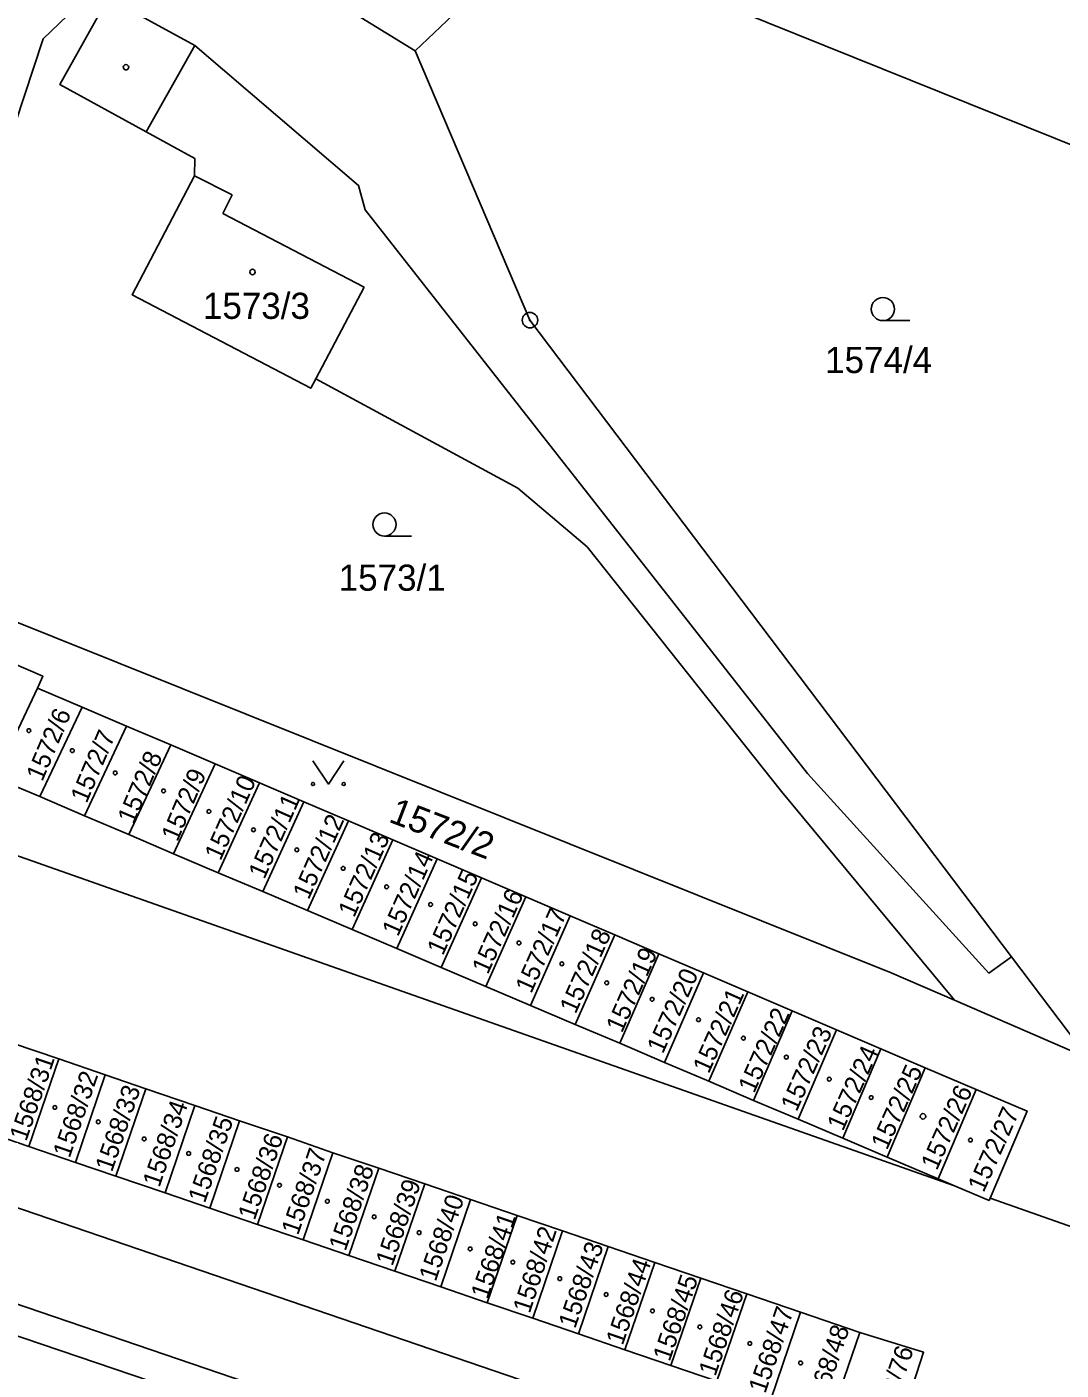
# Model space of a CAD drawing. Extents: x -644096 to -634268, y -1141430 to -1133463.
# Drawn here: x -638677.1 to -638609.9, y -1138314.6 to -1138227.3 of the extents above; entities that cross this region are included whole.
import ezdxf

# ---------------------------------------------------------------- set-up
doc = ezdxf.new("R2010")
doc.units = 0
for name, color, linetype in [('_CIVIL_CONSTRUCTION', 7, 'Continuous'), ('M_Svah_Nasyp', 7, 'Continuous'), ('M_Svah_Zarez', 7, 'Continuous'), ('spodek_zarez', 7, 'Continuous'), ('svrsek_osa_sjezdy', 7, 'Continuous'), ('svrsek_osa_terminal_VRT', 7, 'Continuous'), ('svrsek_osa_VRT', 7, 'Continuous'), ('terminal_VRT', 7, 'Continuous')]:
    doc.layers.add(name, color=color, linetype=linetype)

msp = doc.modelspace()

# ---------------------------------------------------------------- linework, layer by layer
at = {"layer": '_CIVIL_CONSTRUCTION'}
for radius in [0.5, 0.0303]:
    msp.add_circle((-638644.45, -1138246.34), radius, dxfattribs=at)
at = {"layer": 'M_Svah_Nasyp'}
for p, q in [((-638669.38, -1138234.1), (-638666.22, -1138228.49)), ((-638663.79, -1138238.2), (-638666.24, -1138236.96)), ((-638664.4, -1138239.41), (-638663.79, -1138238.2)), ((-638655.22, -1138244.2), (-638664.4, -1138239.41)), ((-638658.37, -1138250.15), (-638655.22, -1138244.2))]:
    msp.add_line(p, q, dxfattribs=at)
at = {"layer": 'M_Svah_Zarez'}
for centre, radius in [((-638670.697, -1138229.899), 0.175), ((-638662.477, -1138243.209), 0.175), ((-638677.005, -1138273.019), 0.123), ((-638674.185, -1138274.319), 0.123), ((-638671.395, -1138275.769), 0.123), ((-638668.255, -1138276.939), 0.123), ((-638665.305, -1138278.269), 0.123), ((-638662.415, -1138279.469), 0.123), ((-638659.595, -1138280.769), 0.123), ((-638656.585, -1138281.969), 0.123), ((-638653.765, -1138283.169), 0.123), ((-638650.905, -1138284.319), 0.123), ((-638648.015, -1138285.579), 0.123), ((-638645.165, -1138286.819), 0.123), ((-638642.375, -1138288.179), 0.123), ((-638639.465, -1138289.409), 0.123), ((-638636.515, -1138290.479), 0.123), ((-638633.505, -1138291.809), 0.123), ((-638630.585, -1138293.009), 0.123), ((-638627.795, -1138294.239), 0.123), ((-638625.005, -1138295.669), 0.123), ((-638622.285, -1138296.869), 0.123), ((-638675.315, -1138297.509), 0.123), ((-638672.495, -1138298.449), 0.123), ((-638618.917, -1138298.089), 0.175), ((-638669.515, -1138299.559), 0.123), ((-638615.835, -1138299.629), 0.123), ((-638666.625, -1138300.499), 0.123), ((-638663.485, -1138301.539), 0.123), ((-638660.725, -1138302.569), 0.123), ((-638657.615, -1138303.609), 0.123), ((-638654.575, -1138304.619), 0.123), ((-638651.655, -1138305.649), 0.123), ((-638648.335, -1138306.709), 0.123), ((-638645.565, -1138307.569), 0.123), ((-638642.515, -1138308.639), 0.123), ((-638639.505, -1138309.669), 0.123), ((-638636.495, -1138310.739), 0.123), ((-638633.415, -1138311.779), 0.123), ((-638630.165, -1138312.849), 0.123), ((-638626.865, -1138314.119), 0.123)]:
    msp.add_circle(centre, radius, dxfattribs=at)
at = {"layer": 'spodek_zarez'}
msp.add_circle((-638683.068, -1137056.847), 1378.084, dxfattribs=at)
at = {"layer": 'svrsek_osa_sjezdy'}
for p, q in [((-638621.523, -1138246.37), (-638619.773, -1138246.37)), ((-638653.903, -1138260.37), (-638652.153, -1138260.37))]:
    msp.add_line(p, q, dxfattribs=at)
msp.add_lwpolyline([(-638658.55, -1138274.989), (-638657.55, -1138276.49), (-638656.55, -1138274.989)], dxfattribs=at)
for centre, radius in [((-638621.523, -1138245.62), 0.75), ((-638653.903, -1138259.62), 0.75), ((-638658.55, -1138276.489), 0.1), ((-638656.55, -1138276.489), 0.1)]:
    msp.add_circle(centre, radius, dxfattribs=at)
at = {"layer": 'svrsek_osa_terminal_VRT'}
msp.add_arc((-642050.261, -1145189.597), 8802.25, 41.4131519, 75.3170489, dxfattribs=at)
at = {"layer": 'terminal_VRT'}
for p, q in [((-638651.9, -1138228.83), (-638639.37, -1138216.87)), ((-638651.9, -1138228.83), (-638667.13, -1138219.46)), ((-638679.2, -1138276.08), (-638676.44, -1138270.25)), ((-638676.44, -1138270.25), (-638673.55, -1138271.49)), ((-638676.3, -1138277.31), (-638673.55, -1138271.49)), ((-638673.55, -1138271.49), (-638670.67, -1138272.72)), ((-638673.4, -1138278.55), (-638670.67, -1138272.72)), ((-638670.67, -1138272.72), (-638667.79, -1138273.95)), ((-638670.51, -1138279.78), (-638667.79, -1138273.95)), ((-638667.79, -1138273.95), (-638664.91, -1138275.18)), ((-638667.61, -1138281.02), (-638664.91, -1138275.18)), ((-638664.91, -1138275.18), (-638662.02, -1138276.42)), ((-638676.3, -1138277.31), (-638679.2, -1138276.08)), ((-638664.71, -1138282.25), (-638662.02, -1138276.42)), ((-638662.02, -1138276.42), (-638659.14, -1138277.65)), ((-638616.86, -1138302.6), (-638690.01, -1138276.84)), ((-638673.4, -1138278.55), (-638676.3, -1138277.31)), ((-638661.81, -1138283.48), (-638659.14, -1138277.65)), ((-638659.14, -1138277.65), (-638656.25, -1138278.89)), ((-638670.51, -1138279.78), (-638673.4, -1138278.55)), ((-638658.91, -1138284.71), (-638656.25, -1138278.89)), ((-638656.25, -1138278.89), (-638653.37, -1138280.12)), ((-638667.61, -1138281.02), (-638670.51, -1138279.78)), ((-638656.01, -1138285.94), (-638653.37, -1138280.12)), ((-638653.37, -1138280.12), (-638650.49, -1138281.35)), ((-638664.71, -1138282.25), (-638667.61, -1138281.02)), ((-638653.11, -1138287.18), (-638650.49, -1138281.35)), ((-638650.49, -1138281.35), (-638647.6, -1138282.59)), ((-638661.81, -1138283.48), (-638664.71, -1138282.25)), ((-638650.21, -1138288.41), (-638647.6, -1138282.59)), ((-638647.6, -1138282.59), (-638644.72, -1138283.82)), ((-638658.91, -1138284.71), (-638661.81, -1138283.48)), ((-638647.31, -1138289.64), (-638644.72, -1138283.82)), ((-638644.72, -1138283.82), (-638641.83, -1138285.05)), ((-638656.01, -1138285.94), (-638658.91, -1138284.71)), ((-638644.42, -1138290.88), (-638641.83, -1138285.05)), ((-638641.83, -1138285.05), (-638638.94, -1138286.29)), ((-638653.11, -1138287.18), (-638656.01, -1138285.94)), ((-638641.52, -1138292.11), (-638638.94, -1138286.29)), ((-638638.94, -1138286.29), (-638636.07, -1138287.52)), ((-638650.21, -1138288.41), (-638653.11, -1138287.18)), ((-638638.62, -1138293.34), (-638636.07, -1138287.52)), ((-638636.07, -1138287.52), (-638633.18, -1138288.75)), ((-638608.18, -1138294.3), (-638613.16, -1138287.72)), ((-638647.31, -1138289.64), (-638650.21, -1138288.41)), ((-638635.72, -1138294.58), (-638633.18, -1138288.75)), ((-638633.18, -1138288.75), (-638630.3, -1138289.99)), ((-638644.42, -1138290.88), (-638647.31, -1138289.64)), ((-638632.82, -1138295.81), (-638630.3, -1138289.99)), ((-638630.3, -1138289.99), (-638627.42, -1138291.23)), ((-638608.18, -1138294.3), (-638616.87, -1138290.53)), ((-638641.52, -1138292.11), (-638644.42, -1138290.88)), ((-638629.92, -1138297.05), (-638627.42, -1138291.23)), ((-638627.42, -1138291.23), (-638624.54, -1138292.46)), ((-638638.62, -1138293.34), (-638641.52, -1138292.11)), ((-638627.03, -1138298.28), (-638624.54, -1138292.46)), ((-638624.54, -1138292.46), (-638621.66, -1138293.7)), ((-638678.08, -1138293.34), (-638675.07, -1138294.36)), ((-638635.72, -1138294.58), (-638638.62, -1138293.34)), ((-638624.13, -1138299.51), (-638621.66, -1138293.7)), ((-638621.66, -1138293.7), (-638618.77, -1138294.94)), ((-638677.01, -1138300.04), (-638675.07, -1138294.36)), ((-638675.07, -1138294.36), (-638672.04, -1138295.4)), ((-638632.82, -1138295.81), (-638635.72, -1138294.58)), ((-638621.24, -1138300.74), (-638618.77, -1138294.94)), ((-638618.77, -1138294.94), (-638615.46, -1138296.35)), ((-638673.98, -1138301.08), (-638672.04, -1138295.4)), ((-638672.04, -1138295.4), (-638669.41, -1138296.29)), ((-638629.92, -1138297.05), (-638632.82, -1138295.81)), ((-638671.35, -1138301.97), (-638669.41, -1138296.29)), ((-638669.41, -1138296.29), (-638666.22, -1138297.38)), ((-638617.92, -1138302.15), (-638615.46, -1138296.35)), ((-638668.16, -1138303.06), (-638666.22, -1138297.38)), ((-638666.22, -1138297.38), (-638663.32, -1138298.38)), ((-638627.03, -1138298.28), (-638629.92, -1138297.05)), ((-638665.25, -1138304.05), (-638663.32, -1138298.38)), ((-638663.32, -1138298.38), (-638660.21, -1138299.43)), ((-638624.13, -1138299.51), (-638627.03, -1138298.28)), ((-638677.01, -1138300.04), (-638680.02, -1138299.01)), ((-638662.15, -1138305.11), (-638660.21, -1138299.43)), ((-638660.21, -1138299.43), (-638657.25, -1138300.45)), ((-638673.98, -1138301.08), (-638677.01, -1138300.04)), ((-638621.24, -1138300.74), (-638624.13, -1138299.51)), ((-638671.35, -1138301.97), (-638673.98, -1138301.08)), ((-638659.19, -1138306.12), (-638657.25, -1138300.45)), ((-638657.25, -1138300.45), (-638654.27, -1138301.46)), ((-638617.92, -1138302.15), (-638621.24, -1138300.74)), ((-638668.16, -1138303.06), (-638671.35, -1138301.97)), ((-638656.21, -1138307.14), (-638654.27, -1138301.46)), ((-638654.27, -1138301.46), (-638651.28, -1138302.48)), ((-638653.22, -1138308.16), (-638651.28, -1138302.48)), ((-638651.28, -1138302.48), (-638648.31, -1138303.5)), ((-638616.86, -1138302.6), (-638617.92, -1138302.15)), ((-638665.25, -1138304.05), (-638668.16, -1138303.06)), ((-638650.24, -1138309.18), (-638648.31, -1138303.5)), ((-638648.31, -1138303.5), (-638645.29, -1138304.53)), ((-638589.99, -1138312.06), (-638614.56, -1138303.41)), ((-638662.15, -1138305.11), (-638665.25, -1138304.05)), ((-638647.23, -1138310.21), (-638645.29, -1138304.53)), ((-638645.29, -1138304.53), (-638642.34, -1138305.54)), ((-638659.19, -1138306.12), (-638662.15, -1138305.11)), ((-638644.27, -1138311.21), (-638642.34, -1138305.54)), ((-638642.34, -1138305.54), (-638639.36, -1138306.55)), ((-638656.21, -1138307.14), (-638659.19, -1138306.12)), ((-638653.22, -1138308.16), (-638656.21, -1138307.14)), ((-638641.3, -1138312.23), (-638639.36, -1138306.55)), ((-638639.36, -1138306.55), (-638636.34, -1138307.58)), ((-638650.24, -1138309.18), (-638653.22, -1138308.16)), ((-638638.28, -1138313.26), (-638636.34, -1138307.58)), ((-638636.34, -1138307.58), (-638633.35, -1138308.6)), ((-638635.29, -1138314.28), (-638633.35, -1138308.6)), ((-638633.35, -1138308.6), (-638630.36, -1138309.62)), ((-638647.23, -1138310.21), (-638650.24, -1138309.18)), ((-638632.3, -1138315.3), (-638630.36, -1138309.62)), ((-638630.36, -1138309.62), (-638626.87, -1138310.82)), ((-638644.27, -1138311.21), (-638647.23, -1138310.21)), ((-638628.81, -1138316.49), (-638626.87, -1138310.82)), ((-638626.87, -1138310.82), (-638623.03, -1138312.13)), ((-638641.3, -1138312.23), (-638644.27, -1138311.21)), ((-638638.28, -1138313.26), (-638641.3, -1138312.23)), ((-638624.97, -1138317.81), (-638623.03, -1138312.13)), ((-638635.29, -1138314.28), (-638638.28, -1138313.26)), ((-638632.3, -1138315.3), (-638635.29, -1138314.28))]:
    msp.add_line(p, q, dxfattribs=at)
for points in [[(-638639.37, -1138216.87), (-638638.36, -1138223.23), (-638589.79, -1138242.79)], [(-638667.13, -1138219.46), (-638676.07, -1138228.05), (-638680.32, -1138240.87)], [(-638616.87, -1138290.53), (-638628.12, -1138276.98), (-638640.73, -1138261.08), (-638645.23, -1138257.26), (-638658.37, -1138250.15), (-638658.69, -1138250.76), (-638670.3, -1138244.69), (-638666.24, -1138236.96), (-638666.23, -1138235.82), (-638669.38, -1138234.1), (-638674.99, -1138231.03), (-638671.86, -1138225.39), (-638666.22, -1138228.49), (-638655.59, -1138237.58), (-638655.16, -1138239.17), (-638626.42, -1138275.8), (-638614.63, -1138288.78), (-638613.16, -1138287.72)], [(-638613.16, -1138287.72), (-638644.45, -1138246.34), (-638651.9, -1138228.83)], [(-638616.87, -1138290.53), (-638620.98, -1138288.75), (-638683.8, -1138263.56), (-638685.34, -1138262.45), (-638684.53, -1138258.95)], [(-638800.84, -1138262.64), (-638744.23, -1138281.29), (-638601.39, -1138330.16), (-638565.36, -1138347.33), (-638549.56, -1138355.67), (-638537, -1138363.89), (-638519.52, -1138377.59), (-638505.14, -1138390.26), (-638495.38, -1138399.15), (-638485.78, -1138409.3), (-638484.67, -1138410.75)], [(-638679.13, -1138268.17), (-638676.11, -1138269.47), (-638676.44, -1138270.25)], [(-638597.22, -1138338.59), (-638604.93, -1138335.17), (-638744.88, -1138287.37), (-638784.05, -1138274.53)], [(-638495.94, -1138414.45), (-638503.03, -1138409.81), (-638515.24, -1138398.71), (-638533.54, -1138383.08), (-638549.84, -1138370.95), (-638565.34, -1138362.05), (-638587.86, -1138350.29), (-638596.71, -1138345.92), (-638606.34, -1138336.63), (-638734.32, -1138293.15), (-638735.41, -1138293.06)], [(-638615.46, -1138296.35), (-638612.15, -1138297.75), (-638614.56, -1138303.41)], [(-638614.56, -1138303.41), (-638614.62, -1138303.55), (-638616.86, -1138302.6)], [(-638623.03, -1138312.13), (-638618.88, -1138313.42), (-638620.77, -1138319.24), (-638624.97, -1138317.81)]]:
    msp.add_lwpolyline(points, dxfattribs=at)

# ---------------------------------------------------------------- texts
at = {"layer": 'svrsek_osa_VRT'}
for s, p in [('1573/3', (-638665.7, -1138246.255)), ('1574/4', (-638625.276, -1138249.775)), ('1573/1', (-638656.876, -1138263.925))]:
    msp.add_text(s, height=1.7, dxfattribs=at).set_placement(p)
for s, height, rotation, p in [('1572/6', 1.19, 67, (-638676.136, -1138276.376)), ('1572/7', 1.19, 67, (-638673.256, -1138277.796)), ('1572/8', 1.19, 67, (-638670.206, -1138279.156)), ('1572/9', 1.19, 67, (-638667.356, -1138280.296)), ('1572/10', 1.19, 66, (-638664.558, -1138281.531)), ('1572/11', 1.19, 66, (-638661.708, -1138282.731)), ('1572/2', 1.7, 339, (-638653.698, -1138278.924)), ('1572/12', 1.19, 66, (-638658.828, -1138284.061)), ('1572/13', 1.19, 66, (-638655.878, -1138285.221)), ('1572/14', 1.19, 66, (-638653.028, -1138286.461)), ('1572/15', 1.19, 66, (-638650.108, -1138287.691)), ('1572/16', 1.19, 66, (-638647.188, -1138288.921)), ('1572/17', 1.19, 66, (-638644.368, -1138290.161)), ('1572/18', 1.19, 66, (-638641.488, -1138291.491)), ('1572/19', 1.19, 66, (-638638.478, -1138292.721)), ('1572/20', 1.19, 66, (-638635.818, -1138294.081)), ('1572/21', 1.19, 66, (-638632.838, -1138295.371)), ('1572/22', 1.19, 66, (-638629.888, -1138296.641)), ('1572/23', 1.19, 66, (-638627.128, -1138297.841)), ('1572/24', 1.19, 66, (-638624.118, -1138299.101)), ('1568/31', 1.19, 71, (-638677.178, -1138299.766)), ('1572/25', 1.19, 66, (-638621.258, -1138300.331)), ('1568/32', 1.19, 71, (-638674.358, -1138300.846)), ('1568/33', 1.19, 71, (-638671.608, -1138301.756)), ('1572/26', 1.19, 66, (-638618.018, -1138301.661)), ('1568/34', 1.19, 71, (-638668.528, -1138302.756)), ('1572/27', 1.19, 66, (-638614.978, -1138303.091)), ('1568/35', 1.19, 71, (-638665.578, -1138303.786)), ('1568/36', 1.19, 71, (-638662.338, -1138304.896)), ('1568/37', 1.19, 71, (-638659.518, -1138305.866)), ('1568/38', 1.19, 71, (-638656.438, -1138306.906)), ('1568/39', 1.19, 71, (-638653.388, -1138307.876)), ('1568/40', 1.19, 71, (-638650.578, -1138308.876)), ('1568/41', 1.188, 71, (-638647.211, -1138310.033)), ('1568/42', 1.188, 72, (-638644.467, -1138310.951)), ('1568/43', 1.19, 71, (-638641.518, -1138311.936)), ('1568/44', 1.19, 71, (-638638.428, -1138313.026)), ('1568/45', 1.19, 71, (-638635.378, -1138314.076)), ('1568/46', 1.19, 71, (-638632.408, -1138315.036)), ('1568/47', 1.19, 71, (-638629.168, -1138316.156)), ('1568/48', 1.19, 71, (-638625.548, -1138317.336)), ('1568/76', 1.19, 71, (-638621.378, -1138318.696))]:
    msp.add_text(s, height=height, rotation=rotation, dxfattribs=at).set_placement(p)

doc.saveas('drawing.dxf')
